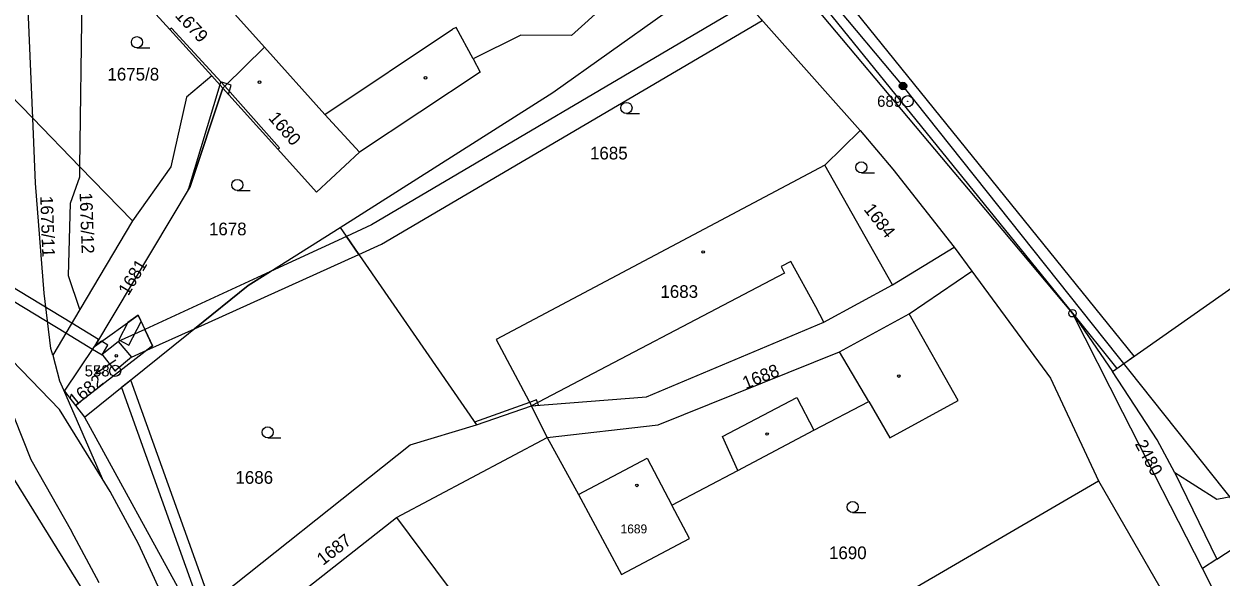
# Model space of a CAD drawing. Extents: x -504988 to -494607, y -1123820 to -1114018.
# Drawn here: x -498141.9 to -497981.1, y -1118803.9 to -1118729.7 of the extents above; entities that cross this region are included whole.
import ezdxf

# ---------------------------------------------------------------- set-up
doc = ezdxf.new("R2010")
doc.units = 0
for name, color, linetype in [('Hranice parcel', 7, 'Continuous'), ('Parcelní čísla', 7, 'Continuous'), ('Pop  PČ popisy', 7, 'Continuous'), ('Poz předměty', 7, 'Continuous'), ('Vnitřní kresba', 7, 'Continuous'), ('Věcná břemena k části', 7, 'Continuous'), ('Značky bodu BP', 7, 'Continuous'), ('Značky budov', 7, 'Continuous'), ('Značky kultur', 7, 'Continuous')]:
    doc.layers.add(name, color=color, linetype=linetype)

msp = doc.modelspace()

# ---------------------------------------------------------------- linework, layer by layer
at = {"layer": 'Hranice parcel'}
for p, q in [((-498134.39, -1118748.86), (-498133.79, -1118704.83)), ((-498048.37, -1118722.89), (-498029.61, -1118744)), ((-498147.79, -1118735.08), (-498140.72, -1118742.35)), ((-498116.69, -1118736.67), (-498115.21, -1118738.3)), ((-498140.72, -1118742.35), (-498134.39, -1118748.86)), ((-498140.35, -1118751.06), (-498140.72, -1118742.35)), ((-498029.61, -1118744), (-498034.36, -1118748.65)), ((-498025.26, -1118764.69), (-498034.36, -1118748.65)), ((-498134.41, -1118750.23), (-498134.39, -1118748.86)), ((-498134.39, -1118748.86), (-498127.32, -1118756.14)), ((-498127.32, -1118756.14), (-498134.4, -1118768.02)), ((-498099.44, -1118757), (-498081.14, -1118783.51)), ((-498025.26, -1118764.69), (-498016.98, -1118759.67)), ((-498016.98, -1118759.67), (-498014.61, -1118762.88)), ((-498023.04, -1118768.6), (-498014.61, -1118762.88)), ((-498134.4, -1118768.02), (-498135.95, -1118763.49)), ((-498134.4, -1118768.02), (-498138.05, -1118774.16)), ((-498001.09, -1118768.53), (-497995.71, -1118776.33)), ((-498138.05, -1118774.16), (-498138.3, -1118773.24)), ((-498136.45, -1118778.98), (-498132.45, -1118772.97)), ((-498136.6, -1118778.81), (-498136.45, -1118778.98)), ((-498136.6, -1118778.81), (-498131.41, -1118790.71)), ((-498136.45, -1118778.98), (-498134.99, -1118780.91)), ((-498134.99, -1118780.91), (-498133.78, -1118782.5)), ((-498081.14, -1118783.51), (-498073.76, -1118780.97)), ((-498071.64, -1118785.21), (-498073.76, -1118780.97)), ((-498133.78, -1118782.5), (-498119.09, -1118809.27)), ((-498091.89, -1118795.93), (-498071.64, -1118785.21)), ((-497987.33, -1118789.96), (-497981.69, -1118801.54)), ((-497997.6, -1118791.02), (-497989.34, -1118805.32)), ((-498116.28, -1118815.13), (-498091.89, -1118795.93)), ((-498091.89, -1118795.93), (-498079.82, -1118812.08)), ((-497981.69, -1118801.54), (-497983.63, -1118802.81))]:
    msp.add_line(p, q, dxfattribs=at)
for points in [[(-497995.71, -1118776.33), (-497848.86, -1118673.22), (-497702, -1118570.1), (-497555.15, -1118466.99)], [(-497647.25, -1118567.35), (-497650.87, -1118566.13), (-497654.27, -1118566.64), (-497656.88, -1118568.06), (-497675.3, -1118584.3), (-497790.43, -1118665.62), (-497905.55, -1118746.93), (-497974.91, -1118792.23), (-497981.69, -1118793.55), (-497987.33, -1118789.96)], [(-498140.72, -1118742.35), (-498142.25, -1118706.8), (-498143.04, -1118688.05)], [(-498121.61, -1118717.72), (-498122.86, -1118718.87), (-498122.1, -1118719.68), (-498127.5, -1118724.69), (-498122.31, -1118730.44), (-498116.69, -1118736.67)], [(-498001.09, -1118768.53), (-498015.05, -1118751.88), (-498017.68, -1118748.75), (-498039.12, -1118723.19), (-498042.92, -1118718.61)], [(-498059.76, -1118723.47), (-498068.38, -1118731.23), (-498075.17, -1118731.18), (-498081.6, -1118734.36), (-498080.62, -1118736.17), (-498096.84, -1118746.92)], [(-498099.44, -1118757), (-498070.89, -1118738.9), (-498055.76, -1118728.14)], [(-498115.21, -1118738.3), (-498114.92, -1118738.02), (-498109.6, -1118732.8), (-498101.5, -1118741.83), (-498096.84, -1118746.92)], [(-498116.69, -1118736.67), (-498120.09, -1118739.53), (-498122.2, -1118748.88), (-498127.32, -1118756.14)], [(-497981.69, -1118801.54), (-497903.3, -1118750.24), (-497884.72, -1118737.07)], [(-498115.21, -1118738.3), (-498119.58, -1118751.53), (-498132.45, -1118772.97)], [(-498096.84, -1118746.92), (-498102.61, -1118752.26), (-498107.8, -1118746.51), (-498115.21, -1118738.3)], [(-498029.61, -1118744), (-498025.23, -1118749.19), (-498016.98, -1118759.67)], [(-498034.36, -1118748.65), (-498078.47, -1118772.06), (-498073.76, -1118780.97)], [(-498135.95, -1118763.49), (-498135.68, -1118753.75), (-498134.41, -1118750.23)], [(-498138.3, -1118773.24), (-498139.22, -1118765.81), (-498140.35, -1118751.06)], [(-498133.78, -1118782.5), (-498111.81, -1118764.82), (-498099.44, -1118757)], [(-498014.61, -1118762.88), (-498004.03, -1118777.25), (-497997.6, -1118791.02)], [(-498073.76, -1118780.97), (-498058.3, -1118779.75), (-498034.47, -1118769.71), (-498025.26, -1118764.69)], [(-498132.45, -1118772.97), (-498126.59, -1118768.79), (-498124.65, -1118772.91), (-498134.99, -1118780.91)], [(-498071.64, -1118785.21), (-498056.72, -1118783.49), (-498032.36, -1118773.69), (-498023.04, -1118768.6)], [(-498071.64, -1118785.21), (-498067.41, -1118792.84), (-498061.67, -1118803.59), (-498052.52, -1118798.79), (-498054.89, -1118794.3), (-498046.04, -1118789.63), (-498035.82, -1118784.23), (-498028.45, -1118780.39), (-498025.6, -1118785.26), (-498016.45, -1118780.22), (-498023.04, -1118768.6)], [(-497983.63, -1118802.81), (-497994.33, -1118781.86), (-498001.09, -1118768.53)], [(-498131.41, -1118790.71), (-498137.13, -1118781.47), (-498146.12, -1118772.17)], [(-498138.05, -1118774.16), (-498137.14, -1118777.58), (-498136.6, -1118778.81)], [(-497987.33, -1118789.96), (-497989.72, -1118785.54), (-497995.71, -1118776.33)], [(-498119.09, -1118809.27), (-498090.05, -1118786.19), (-498081.14, -1118783.51)], [(-498134.75, -1118805.86), (-498134.09, -1118805.51), (-498144.51, -1118788.72)], [(-498112.46, -1118830.14), (-498122, -1118809.29), (-498126.51, -1118799.48), (-498130.34, -1118792.44), (-498131.41, -1118790.71)], [(-498065.99, -1118831), (-498048.97, -1118820.96), (-497997.6, -1118791.02)], [(-497954.83, -1118865.89), (-497957.12, -1118861.63), (-497966.85, -1118836), (-497983.63, -1118802.81)]]:
    msp.add_lwpolyline(points, dxfattribs=at)
at = {"layer": 'Pop  PČ popisy'}
for p, q in [((-498129.8, -1118774.97), (-498132.29, -1118776.65)), ((-498132.29, -1118776.65), (-498131.74, -1118775.67)), ((-498129.57, -1118774.82), (-498129.8, -1118774.97)), ((-498132.29, -1118776.65), (-498131.18, -1118776.5))]:
    msp.add_line(p, q, dxfattribs=at)
at = {"layer": 'Poz předměty'}
for p, q in [((-498084.12, -1118666.37), (-498023.85, -1118738.02)), ((-498023.85, -1118738.02), (-497938.11, -1118845.89))]:
    msp.add_line(p, q, dxfattribs=at)
for radius in [0.5, 0.4, 0.3, 0.2, 0.1]:
    msp.add_circle((-498023.85, -1118738.02), radius, dxfattribs=at)
at = {"layer": 'Vnitřní kresba'}
for p, q in [((-498121.28, -1118719.77), (-498109.6, -1118732.8)), ((-498122.09, -1118730.24), (-498122.31, -1118730.44)), ((-498114.92, -1118738.02), (-498122.09, -1118730.24)), ((-498101.5, -1118741.83), (-498084.36, -1118730.4)), ((-498083.87, -1118730.16), (-498084.36, -1118730.4)), ((-498081.6, -1118734.36), (-498083.87, -1118730.16)), ((-498107.57, -1118746.31), (-498114.92, -1118738.02)), ((-498107.8, -1118746.51), (-498107.57, -1118746.31)), ((-498039.75, -1118763.13), (-498073.76, -1118780.97)), ((-498038.9, -1118761.6), (-498040.19, -1118762.27)), ((-498040.19, -1118762.27), (-498039.75, -1118763.13)), ((-498035.57, -1118767.65), (-498038.9, -1118761.6)), ((-498034.47, -1118769.71), (-498035.57, -1118767.65)), ((-498131.41, -1118774.03), (-498129.26, -1118772.34)), ((-498129.26, -1118772.34), (-498127.49, -1118774.43)), ((-498129.66, -1118776.26), (-498131.41, -1118774.03)), ((-498127.49, -1118774.43), (-498129.66, -1118776.26)), ((-498028.45, -1118780.39), (-498032.36, -1118773.69)), ((-498145.86, -1118775.96), (-498140.99, -1118788.16)), ((-498048.08, -1118785.09), (-498038.13, -1118779.85)), ((-498038.13, -1118779.85), (-498035.82, -1118784.23)), ((-498046.04, -1118789.63), (-498048.08, -1118785.09)), ((-498140.99, -1118788.16), (-498135.55, -1118797.78)), ((-498067.41, -1118792.84), (-498058.22, -1118787.99)), ((-498058.22, -1118787.99), (-498054.89, -1118794.3)), ((-498131.79, -1118804.71), (-498135.55, -1118797.78))]:
    msp.add_line(p, q, dxfattribs=at)
at = {"layer": 'Věcná břemena k části'}
for points in [[(-498042.19, -1118718.1), (-498038.05, -1118722.96), (-498038.89, -1118723.46), (-498036.94, -1118725.79), (-498036.1, -1118725.3), (-498001.09, -1118768.53), (-497995.15, -1118775.94), (-497992.78, -1118774.27), (-498034.54, -1118722.63), (-498039.81, -1118716.43)], [(-498042.75, -1118729.21), (-498044.78, -1118726.93), (-498095.22, -1118756.67), (-498098.6, -1118758.22), (-498096.92, -1118760.65), (-498093.87, -1118759.27)], [(-498119.84, -1118751.95), (-498119.58, -1118751.53), (-498115.21, -1118738.3), (-498114.45, -1118739.14), (-498114.08, -1118737.9), (-498114.63, -1118737.73), (-498115.51, -1118737.47), (-498115.62, -1118737.85)], [(-498136.27, -1118771.16), (-498132.69, -1118773.33), (-498131.41, -1118774.1), (-498130.63, -1118772.81), (-498131.49, -1118772.29), (-498132.45, -1118772.97), (-498131.89, -1118772.04), (-498135.5, -1118769.87), (-498162.03, -1118753.81), (-498162.83, -1118755.08)], [(-498098.6, -1118758.22), (-498108.82, -1118762.93), (-498111.81, -1118764.82), (-498118.99, -1118770.6), (-498096.92, -1118760.65)], [(-498125.69, -1118770.7), (-498124.65, -1118772.91), (-498125.39, -1118773.48), (-498118.99, -1118770.6), (-498111.81, -1118764.82), (-498108.82, -1118762.93)], [(-498129.17, -1118772.11), (-498127.84, -1118772.8), (-498126.19, -1118769.64), (-498126.59, -1118768.79), (-498127.94, -1118769.75)], [(-498129.26, -1118772.34), (-498127.49, -1118774.43), (-498125.39, -1118773.48), (-498124.65, -1118772.91), (-498125.69, -1118770.7)], [(-498127.58, -1118777.51), (-498128.82, -1118778.51), (-498118.07, -1118808.46), (-498116.83, -1118807.47)], [(-498073.76, -1118780.97), (-498072.8, -1118780.89), (-498073.06, -1118780.17), (-498074.01, -1118780.51), (-498081.4, -1118783.14), (-498081.14, -1118783.51)]]:
    msp.add_lwpolyline(points, close=True, dxfattribs=at)
at = {"layer": 'Značky bodu BP'}
for centre, radius in [((-498023.22, -1118740.06), 0.75), ((-498023.22, -1118740.06), 0.03), ((-498001.09, -1118768.53), 0.5), ((-498001.09, -1118768.53), 0.0303), ((-498129.66, -1118776.26), 0.75), ((-498129.66, -1118776.26), 0.03)]:
    msp.add_circle(centre, radius, dxfattribs=at)
at = {"layer": 'Značky budov'}
for centre in [(-498110.28, -1118737.51), (-498087.99, -1118736.93), (-498050.68, -1118760.3), (-498129.51, -1118774.25), (-498024.4, -1118776.96), (-498042.11, -1118784.74), (-498059.58, -1118791.64)]:
    msp.add_circle(centre, 0.175, dxfattribs=at)
at = {"layer": 'Značky kultur'}
for p, q in [((-498126.74, -1118732.89), (-498124.99, -1118732.89)), ((-498060.99, -1118741.71), (-498059.24, -1118741.71)), ((-498029.44, -1118749.68), (-498027.69, -1118749.68)), ((-498113.26, -1118752.05), (-498111.51, -1118752.05)), ((-498109.18, -1118785.26), (-498107.43, -1118785.26)), ((-498030.61, -1118795.29), (-498028.86, -1118795.29))]:
    msp.add_line(p, q, dxfattribs=at)
for centre in [(-498126.74, -1118732.14), (-498060.99, -1118740.96), (-498029.44, -1118748.93), (-498113.26, -1118751.3), (-498109.18, -1118784.51), (-498030.61, -1118794.54)]:
    msp.add_circle(centre, 0.75, dxfattribs=at)

# ---------------------------------------------------------------- texts
at = {"layer": 'Parcelní čísla'}
for s, rotation, p in [('1679', 313, (-498121.72, -1118728.63)), ('1680', 311, (-498109.17, -1118742.36)), ('1675/11', 272, (-498139.73, -1118752.81)), ('1675/12', 272, (-498134.44, -1118752.35)), ('1684', 308, (-498029.2, -1118754.6)), ('1681', 59, (-498127.9, -1118766.28)), ('1688', 22, (-498044.99, -1118778.75)), ('1682', 39, (-498135.04, -1118781.11)), ('2480', 298, (-497992.75, -1118786.07)), ('1687', 38, (-498101.75, -1118802.46))]:
    msp.add_text(s, height=1.7, rotation=rotation, dxfattribs=at).set_placement(p)
for s, height, p in [('1675/8', 1.7, (-498130.7, -1118737.28)), ('1685', 1.7, (-498065.89, -1118747.88)), ('1678', 1.7, (-498117.07, -1118758.06)), ('1683', 1.7, (-498056.43, -1118766.46)), ('1686', 1.7, (-498113.51, -1118791.42)), ('1689', 1.2, (-498061.78, -1118798.08)), ('1690', 1.7, (-498033.79, -1118801.54))]:
    msp.add_text(s, height=height, dxfattribs=at).set_placement(p)
at = {"layer": 'Značky bodu BP'}
for s, p in [('689', (-498027.32, -1118740.81)), ('558', (-498133.76, -1118777.01))]:
    msp.add_text(s, height=1.5, dxfattribs=at).set_placement(p)

doc.saveas('drawing.dxf')
